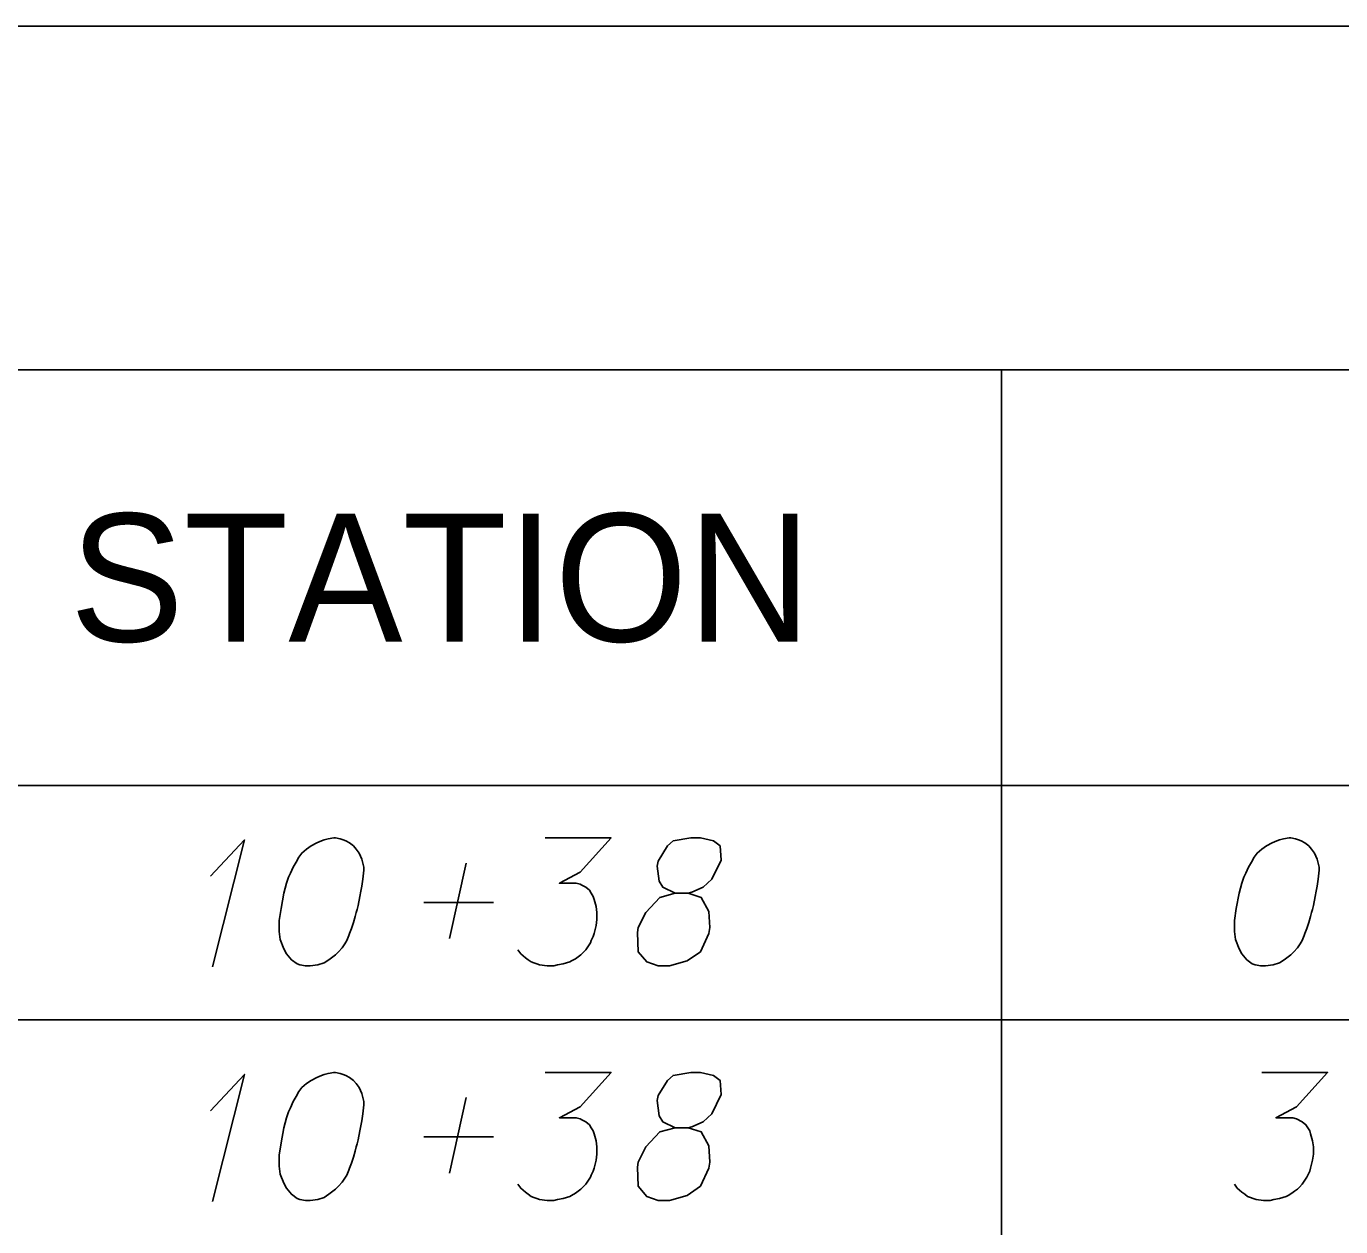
# Model space of a CAD drawing. Extents: x 2074207 to 2076812, y 516372 to 523312.
# Drawn here: x 2076345.62 to 2076394.93, y 520926.14 to 520971.18 of the extents above; entities that cross this region are included whole.
import ezdxf

# ---------------------------------------------------------------- set-up
doc = ezdxf.new("R2010")
doc.units = 0
for name, color, linetype in [('Prop DirtTable_ Soil Test Results - Outline (Major)', 7, 'Continuous'), ('Prop DirtTable_ Soil Test Results - Outline (Minor)', 7, 'Continuous'), ('Prop DirtTable_ Soil Test Results - Tx (Header - Small)', 7, 'Continuous'), ('Prop DirtTable_ Soil Test Results - Tx (Sample Data)', 7, 'Continuous')]:
    doc.layers.add(name, color=color, linetype=linetype)

msp = doc.modelspace()

# ---------------------------------------------------------------- linework, layer by layer
at = {"layer": 'Prop DirtTable_ Soil Test Results - Outline (Major)'}
for p, q in [((2076260.609, 520971.184), (2076811.903, 520971.184)), ((2076260.609, 520942.699), (2076811.903, 520942.699)), ((2076260.609, 520942.699), (2076811.903, 520942.699))]:
    msp.add_line(p, q, dxfattribs=at)
at = {"layer": 'Prop DirtTable_ Soil Test Results - Outline (Minor)'}
for p, q in [((2076260.609, 520958.299), (2076811.903, 520958.299)), ((2076382.2, 520958.299), (2076382.2, 520933.899)), ((2076260.609, 520933.899), (2076811.903, 520933.899)), ((2076260.609, 520933.899), (2076811.903, 520933.899)), ((2076382.2, 520933.899), (2076382.2, 520925.099))]:
    msp.add_line(p, q, dxfattribs=at)
at = {"layer": 'Prop DirtTable_ Soil Test Results - Tx (Sample Data)'}
for points in [[(2076357.218, 520940.73), (2076357.148, 520940.73), (2076356.936, 520940.692), (2076356.795, 520940.654), (2076356.689, 520940.617), (2076356.513, 520940.541), (2076356.301, 520940.428), (2076356.125, 520940.314), (2076355.948, 520940.163), (2076355.843, 520940.012), (2076355.737, 520939.823), (2076355.631, 520939.634), (2076355.525, 520939.407), (2076355.455, 520939.256), (2076355.384, 520939.029), (2076355.278, 520938.651), (2076355.172, 520938.084), (2076355.102, 520937.631), (2076355.102, 520937.215), (2076355.137, 520936.913), (2076355.278, 520936.573), (2076355.384, 520936.384), (2076355.56, 520936.157), (2076355.772, 520936.006), (2076355.878, 520935.968), (2076356.089, 520935.93), (2076356.266, 520935.93), (2076356.548, 520935.968), (2076356.795, 520936.043), (2076356.971, 520936.157), (2076357.218, 520936.346), (2076357.324, 520936.459), (2076357.465, 520936.61), (2076357.571, 520936.762), (2076357.642, 520936.875), (2076357.712, 520937.064), (2076357.747, 520937.139), (2076357.818, 520937.328), (2076357.889, 520937.555), (2076357.959, 520937.782), (2076357.994, 520937.933), (2076358.03, 520938.047), (2076358.065, 520938.198), (2076358.135, 520938.538), (2076358.171, 520938.727), (2076358.206, 520938.916), (2076358.241, 520939.18), (2076358.277, 520939.521), (2076358.277, 520939.634), (2076358.241, 520939.785), (2076358.206, 520939.936), (2076358.1, 520940.163), (2076357.994, 520940.314), (2076357.889, 520940.428), (2076357.747, 520940.541), (2076357.606, 520940.617), (2076357.5, 520940.654), (2076357.395, 520940.692), (2076357.218, 520940.73)], [(2076365.085, 520940.73), (2076367.554, 520940.73), (2076366.39, 520939.445), (2076365.614, 520939.029), (2076366.249, 520939.029), (2076366.39, 520938.991), (2076366.46, 520938.954), (2076366.531, 520938.916), (2076366.602, 520938.878), (2076366.743, 520938.765), (2076366.813, 520938.651), (2076366.884, 520938.538), (2076366.919, 520938.425), (2076366.99, 520938.16), (2076367.025, 520937.933), (2076367.025, 520937.82), (2076367.025, 520937.669), (2076366.99, 520937.442), (2076366.954, 520937.291), (2076366.919, 520937.139), (2076366.884, 520937.026), (2076366.849, 520936.95), (2076366.813, 520936.875), (2076366.778, 520936.799), (2076366.707, 520936.686), (2076366.602, 520936.535), (2076366.496, 520936.421), (2076366.425, 520936.346), (2076366.319, 520936.27), (2076366.214, 520936.195), (2076366.072, 520936.119), (2076366.002, 520936.081), (2076365.755, 520936.006), (2076365.543, 520935.968), (2076365.402, 520935.93), (2076365.155, 520935.93), (2076364.873, 520935.968), (2076364.767, 520936.006), (2076364.661, 520936.043), (2076364.556, 520936.081), (2076364.45, 520936.157), (2076364.344, 520936.232), (2076364.168, 520936.384), (2076364.062, 520936.535)], [(2076369.953, 520938.651), (2076370.447, 520938.651), (2076370.588, 520938.689), (2076371.011, 520938.878), (2076371.329, 520939.18), (2076371.681, 520939.899), (2076371.646, 520940.428), (2076371.399, 520940.617), (2076370.905, 520940.73), (2076370.552, 520940.73), (2076369.882, 520940.617), (2076369.671, 520940.428), (2076369.318, 520939.861), (2076369.283, 520939.672), (2076369.353, 520939.105), (2076369.494, 520938.878), (2076369.953, 520938.651), (2076369.388, 520938.5), (2076368.859, 520937.933), (2076368.577, 520937.366), (2076368.542, 520937.177), (2076368.577, 520936.459), (2076368.895, 520936.081), (2076369.318, 520935.93), (2076369.741, 520935.93), (2076370.411, 520936.119), (2076370.905, 520936.459), (2076371.223, 520937.139), (2076371.258, 520937.366), (2076371.223, 520937.971), (2076370.94, 520938.5), (2076370.447, 520938.651)], [(2076393.058, 520940.73), (2076392.988, 520940.73), (2076392.776, 520940.692), (2076392.635, 520940.654), (2076392.529, 520940.617), (2076392.353, 520940.541), (2076392.141, 520940.428), (2076391.965, 520940.314), (2076391.788, 520940.163), (2076391.683, 520940.012), (2076391.577, 520939.823), (2076391.471, 520939.634), (2076391.365, 520939.407), (2076391.295, 520939.256), (2076391.224, 520939.029), (2076391.118, 520938.651), (2076391.012, 520938.084), (2076390.942, 520937.631), (2076390.942, 520937.215), (2076390.977, 520936.913), (2076391.118, 520936.573), (2076391.224, 520936.384), (2076391.4, 520936.157), (2076391.612, 520936.006), (2076391.718, 520935.968), (2076391.929, 520935.93), (2076392.106, 520935.93), (2076392.388, 520935.968), (2076392.635, 520936.043), (2076392.811, 520936.157), (2076393.058, 520936.346), (2076393.164, 520936.459), (2076393.305, 520936.61), (2076393.411, 520936.762), (2076393.482, 520936.875), (2076393.552, 520937.064), (2076393.587, 520937.139), (2076393.658, 520937.328), (2076393.729, 520937.555), (2076393.799, 520937.782), (2076393.834, 520937.933), (2076393.87, 520938.047), (2076393.905, 520938.198), (2076393.975, 520938.538), (2076394.011, 520938.727), (2076394.046, 520938.916), (2076394.081, 520939.18), (2076394.117, 520939.521), (2076394.117, 520939.634), (2076394.081, 520939.785), (2076394.046, 520939.936), (2076393.94, 520940.163), (2076393.834, 520940.314), (2076393.729, 520940.428), (2076393.587, 520940.541), (2076393.446, 520940.617), (2076393.34, 520940.654), (2076393.235, 520940.692), (2076393.058, 520940.73)], [(2076352.527, 520939.294), (2076353.797, 520940.654), (2076352.597, 520935.892)], [(2076361.487, 520936.95), (2076362.122, 520939.785)], [(2076360.534, 520938.311), (2076363.145, 520938.311)], [(2076352.527, 520930.494), (2076353.797, 520931.854), (2076352.597, 520927.092)], [(2076357.218, 520931.93), (2076357.148, 520931.93), (2076356.936, 520931.892), (2076356.795, 520931.854), (2076356.689, 520931.817), (2076356.513, 520931.741), (2076356.301, 520931.628), (2076356.125, 520931.514), (2076355.948, 520931.363), (2076355.843, 520931.212), (2076355.737, 520931.023), (2076355.631, 520930.834), (2076355.525, 520930.607), (2076355.455, 520930.456), (2076355.384, 520930.229), (2076355.278, 520929.851), (2076355.172, 520929.284), (2076355.102, 520928.831), (2076355.102, 520928.415), (2076355.137, 520928.113), (2076355.278, 520927.773), (2076355.384, 520927.584), (2076355.56, 520927.357), (2076355.772, 520927.206), (2076355.878, 520927.168), (2076356.089, 520927.13), (2076356.266, 520927.13), (2076356.548, 520927.168), (2076356.795, 520927.243), (2076356.971, 520927.357), (2076357.218, 520927.546), (2076357.324, 520927.659), (2076357.465, 520927.81), (2076357.571, 520927.962), (2076357.642, 520928.075), (2076357.712, 520928.264), (2076357.747, 520928.339), (2076357.818, 520928.528), (2076357.889, 520928.755), (2076357.959, 520928.982), (2076357.994, 520929.133), (2076358.03, 520929.247), (2076358.065, 520929.398), (2076358.135, 520929.738), (2076358.171, 520929.927), (2076358.206, 520930.116), (2076358.241, 520930.38), (2076358.277, 520930.721), (2076358.277, 520930.834), (2076358.241, 520930.985), (2076358.206, 520931.136), (2076358.1, 520931.363), (2076357.994, 520931.514), (2076357.889, 520931.628), (2076357.747, 520931.741), (2076357.606, 520931.817), (2076357.5, 520931.854), (2076357.395, 520931.892), (2076357.218, 520931.93)], [(2076365.085, 520931.93), (2076367.554, 520931.93), (2076366.39, 520930.645), (2076365.614, 520930.229), (2076366.249, 520930.229), (2076366.39, 520930.191), (2076366.46, 520930.154), (2076366.531, 520930.116), (2076366.602, 520930.078), (2076366.743, 520929.965), (2076366.813, 520929.851), (2076366.884, 520929.738), (2076366.919, 520929.625), (2076366.99, 520929.36), (2076367.025, 520929.133), (2076367.025, 520929.02), (2076367.025, 520928.869), (2076366.99, 520928.642), (2076366.954, 520928.491), (2076366.919, 520928.339), (2076366.884, 520928.226), (2076366.849, 520928.15), (2076366.813, 520928.075), (2076366.778, 520927.999), (2076366.707, 520927.886), (2076366.602, 520927.735), (2076366.496, 520927.621), (2076366.425, 520927.546), (2076366.319, 520927.47), (2076366.214, 520927.395), (2076366.072, 520927.319), (2076366.002, 520927.281), (2076365.755, 520927.206), (2076365.543, 520927.168), (2076365.402, 520927.13), (2076365.155, 520927.13), (2076364.873, 520927.168), (2076364.767, 520927.206), (2076364.661, 520927.243), (2076364.556, 520927.281), (2076364.45, 520927.357), (2076364.344, 520927.432), (2076364.168, 520927.584), (2076364.062, 520927.735)], [(2076369.953, 520929.851), (2076370.447, 520929.851), (2076370.588, 520929.889), (2076371.011, 520930.078), (2076371.329, 520930.38), (2076371.681, 520931.099), (2076371.646, 520931.628), (2076371.399, 520931.817), (2076370.905, 520931.93), (2076370.552, 520931.93), (2076369.882, 520931.817), (2076369.671, 520931.628), (2076369.318, 520931.061), (2076369.283, 520930.872), (2076369.353, 520930.305), (2076369.494, 520930.078), (2076369.953, 520929.851), (2076369.388, 520929.7), (2076368.859, 520929.133), (2076368.577, 520928.566), (2076368.542, 520928.377), (2076368.577, 520927.659), (2076368.895, 520927.281), (2076369.318, 520927.13), (2076369.741, 520927.13), (2076370.411, 520927.319), (2076370.905, 520927.659), (2076371.223, 520928.339), (2076371.258, 520928.566), (2076371.223, 520929.171), (2076370.94, 520929.7), (2076370.447, 520929.851)], [(2076391.965, 520931.93), (2076394.434, 520931.93), (2076393.27, 520930.645), (2076392.494, 520930.229), (2076393.129, 520930.229), (2076393.27, 520930.191), (2076393.34, 520930.154), (2076393.411, 520930.116), (2076393.482, 520930.078), (2076393.623, 520929.965), (2076393.693, 520929.851), (2076393.764, 520929.738), (2076393.799, 520929.625), (2076393.87, 520929.36), (2076393.905, 520929.133), (2076393.905, 520929.02), (2076393.905, 520928.869), (2076393.87, 520928.642), (2076393.834, 520928.491), (2076393.799, 520928.339), (2076393.764, 520928.226), (2076393.729, 520928.15), (2076393.693, 520928.075), (2076393.658, 520927.999), (2076393.587, 520927.886), (2076393.482, 520927.735), (2076393.376, 520927.621), (2076393.305, 520927.546), (2076393.199, 520927.47), (2076393.094, 520927.395), (2076392.952, 520927.319), (2076392.882, 520927.281), (2076392.635, 520927.206), (2076392.423, 520927.168), (2076392.282, 520927.13), (2076392.035, 520927.13), (2076391.753, 520927.168), (2076391.647, 520927.206), (2076391.541, 520927.243), (2076391.436, 520927.281), (2076391.33, 520927.357), (2076391.224, 520927.432), (2076391.048, 520927.584), (2076390.942, 520927.735)], [(2076361.487, 520928.15), (2076362.122, 520930.985)], [(2076360.534, 520929.511), (2076363.145, 520929.511)]]:
    msp.add_lwpolyline(points, dxfattribs=at)

# ---------------------------------------------------------------- texts
at = {"layer": 'Prop DirtTable_ Soil Test Results - Tx (Header - Small)'}
msp.add_text('STATION', height=4.8, dxfattribs=at).set_placement((2076347.248, 520948.099))

doc.saveas('drawing.dxf')
